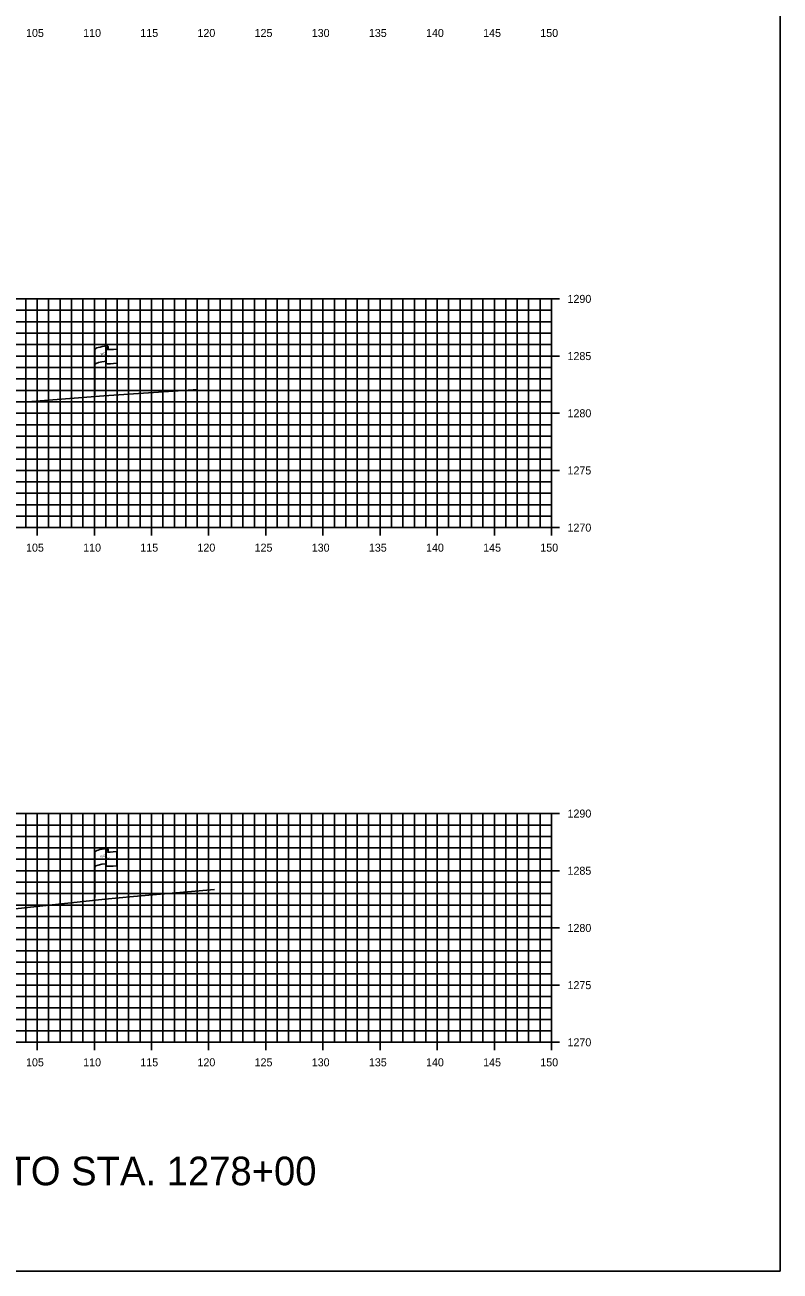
# Model space of a CAD drawing. Extents: x 674939 to 678919, y 750652 to 765176.
# Drawn here: x 678852.5 to 678918.5, y 762656.3 to 762765.2 of the extents above; entities that cross this region are included whole.
import ezdxf

# ---------------------------------------------------------------- set-up
doc = ezdxf.new("R2010")
doc.units = 0
for name, color, linetype in [('R_Axis', 7, 'Continuous'), ('R_Axis Annot', 7, 'Continuous'), ('R_Draft', 7, 'Continuous'), ('R_Exist Surface', 7, 'Continuous'), ('R_Grid', 7, 'Continuous'), ('R_No Plot', 7, 'Continuous'), ('S_EXIST_ROW', 7, 'Continuous')]:
    doc.layers.add(name, color=color, linetype=linetype)

msp = doc.modelspace()

# ---------------------------------------------------------------- linework, layer by layer
at = {"layer": 'R_Axis'}
for p, q in [((678899.23, 762741.29), (678897.83, 762741.29)), ((678898.53, 762721.29), (678898.53, 762741.29)), ((678899.23, 762736.29), (678897.83, 762736.29)), ((678899.23, 762731.29), (678897.83, 762731.29)), ((678899.23, 762726.29), (678897.83, 762726.29)), ((678853.53, 762720.59), (678853.53, 762721.99)), ((678858.53, 762720.59), (678858.53, 762721.99)), ((678863.53, 762720.59), (678863.53, 762721.99)), ((678868.53, 762720.59), (678868.53, 762721.99)), ((678873.53, 762720.59), (678873.53, 762721.99)), ((678878.53, 762720.59), (678878.53, 762721.99)), ((678883.53, 762720.59), (678883.53, 762721.99)), ((678888.53, 762720.59), (678888.53, 762721.99)), ((678893.53, 762720.59), (678893.53, 762721.99)), ((678898.53, 762720.59), (678898.53, 762721.99)), ((678598.53, 762721.29), (678898.53, 762721.29)), ((678899.23, 762721.29), (678897.83, 762721.29)), ((678899.23, 762696.29), (678897.83, 762696.29)), ((678898.53, 762676.29), (678898.53, 762696.29)), ((678899.23, 762691.29), (678897.83, 762691.29)), ((678899.23, 762686.29), (678897.83, 762686.29)), ((678899.23, 762681.29), (678897.83, 762681.29)), ((678853.53, 762675.59), (678853.53, 762676.99)), ((678858.53, 762675.59), (678858.53, 762676.99)), ((678863.53, 762675.59), (678863.53, 762676.99)), ((678868.53, 762675.59), (678868.53, 762676.99)), ((678873.53, 762675.59), (678873.53, 762676.99)), ((678878.53, 762675.59), (678878.53, 762676.99)), ((678883.53, 762675.59), (678883.53, 762676.99)), ((678888.53, 762675.59), (678888.53, 762676.99)), ((678893.53, 762675.59), (678893.53, 762676.99)), ((678898.53, 762675.59), (678898.53, 762676.99)), ((678598.53, 762676.29), (678898.53, 762676.29)), ((678899.23, 762676.29), (678897.83, 762676.29))]:
    msp.add_line(p, q, dxfattribs=at)
at = {"layer": 'R_Exist Surface'}
for points in [[(678851.97, 762732.29), (678852.71, 762732.3), (678853.78, 762732.39), (678859.35, 762732.8), (678867.17, 762733.33), (678867.48, 762733.35)], [(678851.6, 762687.97), (678859.45, 762688.82), (678861.95, 762689.04), (678869.03, 762689.65)]]:
    msp.add_lwpolyline(points, dxfattribs=at)
at = {"layer": 'R_Grid'}
for p, q in [((678598.53, 762741.29), (678898.53, 762741.29)), ((678852.53, 762721.29), (678852.53, 762741.29)), ((678853.53, 762721.29), (678853.53, 762741.29)), ((678854.53, 762721.29), (678854.53, 762741.29)), ((678855.53, 762721.29), (678855.53, 762741.29)), ((678856.53, 762721.29), (678856.53, 762741.29)), ((678857.53, 762721.29), (678857.53, 762741.29)), ((678858.53, 762721.29), (678858.53, 762741.29)), ((678859.53, 762721.29), (678859.53, 762741.29)), ((678860.53, 762721.29), (678860.53, 762741.29)), ((678861.53, 762721.29), (678861.53, 762741.29)), ((678862.53, 762721.29), (678862.53, 762741.29)), ((678863.53, 762721.29), (678863.53, 762741.29)), ((678864.53, 762721.29), (678864.53, 762741.29)), ((678865.53, 762721.29), (678865.53, 762741.29)), ((678866.53, 762721.29), (678866.53, 762741.29)), ((678867.53, 762721.29), (678867.53, 762741.29)), ((678868.53, 762721.29), (678868.53, 762741.29)), ((678869.53, 762721.29), (678869.53, 762741.29)), ((678870.53, 762721.29), (678870.53, 762741.29)), ((678871.53, 762721.29), (678871.53, 762741.29)), ((678872.53, 762721.29), (678872.53, 762741.29)), ((678873.53, 762721.29), (678873.53, 762741.29)), ((678874.53, 762721.29), (678874.53, 762741.29)), ((678875.53, 762721.29), (678875.53, 762741.29)), ((678876.53, 762721.29), (678876.53, 762741.29)), ((678877.53, 762721.29), (678877.53, 762741.29)), ((678878.53, 762721.29), (678878.53, 762741.29)), ((678879.53, 762721.29), (678879.53, 762741.29)), ((678880.53, 762721.29), (678880.53, 762741.29)), ((678881.53, 762721.29), (678881.53, 762741.29)), ((678882.53, 762721.29), (678882.53, 762741.29)), ((678883.53, 762721.29), (678883.53, 762741.29)), ((678884.53, 762721.29), (678884.53, 762741.29)), ((678885.53, 762721.29), (678885.53, 762741.29)), ((678886.53, 762721.29), (678886.53, 762741.29)), ((678887.53, 762721.29), (678887.53, 762741.29)), ((678888.53, 762721.29), (678888.53, 762741.29)), ((678889.53, 762721.29), (678889.53, 762741.29)), ((678890.53, 762721.29), (678890.53, 762741.29)), ((678891.53, 762721.29), (678891.53, 762741.29)), ((678892.53, 762721.29), (678892.53, 762741.29)), ((678893.53, 762721.29), (678893.53, 762741.29)), ((678894.53, 762721.29), (678894.53, 762741.29)), ((678895.53, 762721.29), (678895.53, 762741.29)), ((678896.53, 762721.29), (678896.53, 762741.29)), ((678897.53, 762721.29), (678897.53, 762741.29)), ((678898.53, 762721.29), (678898.53, 762741.29)), ((678598.53, 762740.29), (678898.53, 762740.29)), ((678598.53, 762739.29), (678898.53, 762739.29)), ((678598.53, 762738.29), (678898.53, 762738.29)), ((678598.53, 762737.29), (678898.53, 762737.29)), ((678598.53, 762736.29), (678898.53, 762736.29)), ((678598.53, 762735.29), (678898.53, 762735.29)), ((678598.53, 762734.29), (678898.53, 762734.29)), ((678598.53, 762733.29), (678898.53, 762733.29)), ((678598.53, 762732.29), (678898.53, 762732.29)), ((678598.53, 762731.29), (678898.53, 762731.29)), ((678598.53, 762730.29), (678898.53, 762730.29)), ((678598.53, 762729.29), (678898.53, 762729.29)), ((678598.53, 762728.29), (678898.53, 762728.29)), ((678598.53, 762727.29), (678898.53, 762727.29)), ((678598.53, 762726.29), (678898.53, 762726.29)), ((678598.53, 762725.29), (678898.53, 762725.29)), ((678598.53, 762724.29), (678898.53, 762724.29)), ((678598.53, 762723.29), (678898.53, 762723.29)), ((678598.53, 762722.29), (678898.53, 762722.29)), ((678598.53, 762721.29), (678898.53, 762721.29)), ((678598.53, 762696.29), (678898.53, 762696.29)), ((678598.53, 762695.29), (678898.53, 762695.29)), ((678852.53, 762676.29), (678852.53, 762696.29)), ((678853.53, 762676.29), (678853.53, 762696.29)), ((678854.53, 762676.29), (678854.53, 762696.29)), ((678855.53, 762676.29), (678855.53, 762696.29)), ((678856.53, 762676.29), (678856.53, 762696.29)), ((678857.53, 762676.29), (678857.53, 762696.29)), ((678858.53, 762676.29), (678858.53, 762696.29)), ((678859.53, 762676.29), (678859.53, 762696.29)), ((678860.53, 762676.29), (678860.53, 762696.29)), ((678861.53, 762676.29), (678861.53, 762696.29)), ((678862.53, 762676.29), (678862.53, 762696.29)), ((678863.53, 762676.29), (678863.53, 762696.29)), ((678864.53, 762676.29), (678864.53, 762696.29)), ((678865.53, 762676.29), (678865.53, 762696.29)), ((678866.53, 762676.29), (678866.53, 762696.29)), ((678867.53, 762676.29), (678867.53, 762696.29)), ((678868.53, 762676.29), (678868.53, 762696.29)), ((678869.53, 762676.29), (678869.53, 762696.29)), ((678870.53, 762676.29), (678870.53, 762696.29)), ((678871.53, 762676.29), (678871.53, 762696.29)), ((678872.53, 762676.29), (678872.53, 762696.29)), ((678873.53, 762676.29), (678873.53, 762696.29)), ((678874.53, 762676.29), (678874.53, 762696.29)), ((678875.53, 762676.29), (678875.53, 762696.29)), ((678876.53, 762676.29), (678876.53, 762696.29)), ((678877.53, 762676.29), (678877.53, 762696.29)), ((678878.53, 762676.29), (678878.53, 762696.29)), ((678879.53, 762676.29), (678879.53, 762696.29)), ((678880.53, 762676.29), (678880.53, 762696.29)), ((678881.53, 762676.29), (678881.53, 762696.29)), ((678882.53, 762676.29), (678882.53, 762696.29)), ((678883.53, 762676.29), (678883.53, 762696.29)), ((678884.53, 762676.29), (678884.53, 762696.29)), ((678885.53, 762676.29), (678885.53, 762696.29)), ((678886.53, 762676.29), (678886.53, 762696.29)), ((678887.53, 762676.29), (678887.53, 762696.29)), ((678888.53, 762676.29), (678888.53, 762696.29)), ((678889.53, 762676.29), (678889.53, 762696.29)), ((678890.53, 762676.29), (678890.53, 762696.29)), ((678891.53, 762676.29), (678891.53, 762696.29)), ((678892.53, 762676.29), (678892.53, 762696.29)), ((678893.53, 762676.29), (678893.53, 762696.29)), ((678894.53, 762676.29), (678894.53, 762696.29)), ((678895.53, 762676.29), (678895.53, 762696.29)), ((678896.53, 762676.29), (678896.53, 762696.29)), ((678897.53, 762676.29), (678897.53, 762696.29)), ((678898.53, 762676.29), (678898.53, 762696.29)), ((678598.53, 762694.29), (678898.53, 762694.29)), ((678598.53, 762693.29), (678898.53, 762693.29)), ((678598.53, 762692.29), (678898.53, 762692.29)), ((678598.53, 762691.29), (678898.53, 762691.29)), ((678598.53, 762690.29), (678898.53, 762690.29)), ((678598.53, 762689.29), (678898.53, 762689.29)), ((678598.53, 762688.29), (678898.53, 762688.29)), ((678598.53, 762687.29), (678898.53, 762687.29)), ((678598.53, 762686.29), (678898.53, 762686.29)), ((678598.53, 762685.29), (678898.53, 762685.29)), ((678598.53, 762684.29), (678898.53, 762684.29)), ((678598.53, 762683.29), (678898.53, 762683.29)), ((678598.53, 762682.29), (678898.53, 762682.29)), ((678598.53, 762681.29), (678898.53, 762681.29)), ((678598.53, 762680.29), (678898.53, 762680.29)), ((678598.53, 762679.29), (678898.53, 762679.29)), ((678598.53, 762678.29), (678898.53, 762678.29)), ((678598.53, 762677.29), (678898.53, 762677.29)), ((678598.53, 762676.29), (678898.53, 762676.29))]:
    msp.add_line(p, q, dxfattribs=at)
at = {"layer": 'R_No Plot'}
msp.add_lwpolyline([(678578.53, 762656.29), (678918.53, 762656.29), (678918.53, 762876.29), (678578.53, 762876.29)], close=True, dxfattribs=at)
at = {"layer": 'S_EXIST_ROW'}
for p, q in [((678858.58, 762732.89), (678858.58, 762736.84)), ((678859.57, 762736.94), (678859.57, 762736.93)), ((678859.57, 762736.93), (678859.57, 762735.7)), ((678859.74, 762737.09), (678859.74, 762736.85)), ((678860.51, 762736.9), (678860.51, 762735.66)), ((678859.73, 762693.16), (678859.73, 762692.92)), ((678858.57, 762688.96), (678858.57, 762692.91)), ((678859.56, 762693), (678859.56, 762692.99)), ((678859.56, 762692.99), (678859.56, 762691.76)), ((678860.5, 762692.97), (678860.5, 762691.73))]:
    msp.add_line(p, q, dxfattribs=at)
for centre, radius, start, end in [((678859.65, 762736.94), 0.078, 88.6458, 274.2828), ((678859.66, 762737.09), 0.0783, 263.0712, 93.9564), ((678859.65, 762735.7), 0.0783, 180, 273.9564), ((678859.64, 762693), 0.078, 88.6458, 274.2828), ((678859.65, 762693.16), 0.0783, 263.0712, 93.9564), ((678859.64, 762691.76), 0.0783, 180, 273.9564)]:
    msp.add_arc(centre, radius, start, end, dxfattribs=at)
for centre, major_axis, ratio, start_param, end_param in [((678860.16, 762736.89), (-1.58, -0.04), 0.19887, 5.030368, 6.283185), ((678860.87, 762737), (-1.23, -0.13), 0.052933, 0.159456, 1.268315), ((678860.16, 762735.57), (-1.58, -0.04), 0.19887, 5.083035, 6.194897), ((678860.87, 762735.76), (-1.23, -0.13), 0.052933, 0.159456, 1.268315), ((678860.15, 762692.95), (-1.58, -0.04), 0.19887, 5.030368, 6.283185), ((678860.85, 762693.07), (-1.23, -0.13), 0.052933, 0.159456, 1.268315), ((678860.14, 762691.63), (-1.58, -0.04), 0.19887, 5.083035, 6.194897), ((678860.85, 762691.83), (-1.23, -0.13), 0.052933, 0.159456, 1.268315)]:
    msp.add_ellipse(centre, major_axis=major_axis, ratio=ratio, start_param=start_param, end_param=end_param, dxfattribs=at)

# ---------------------------------------------------------------- texts
at = {"layer": 'R_Axis Annot'}
for s, p in [('105', (678852.55, 762764.19)), ('110', (678857.55, 762764.19)), ('115', (678862.55, 762764.19)), ('120', (678867.55, 762764.19)), ('125', (678872.55, 762764.19)), ('130', (678877.55, 762764.19)), ('135', (678882.55, 762764.19)), ('140', (678887.55, 762764.19)), ('145', (678892.55, 762764.19)), ('150', (678897.55, 762764.19)), ('1290', (678899.93, 762740.94)), ('1285', (678899.93, 762735.94)), ('1280', (678899.93, 762730.94)), ('1275', (678899.93, 762725.94)), ('1270', (678899.93, 762720.94)), ('105', (678852.55, 762719.19)), ('110', (678857.55, 762719.19)), ('115', (678862.55, 762719.19)), ('120', (678867.55, 762719.19)), ('125', (678872.55, 762719.19)), ('130', (678877.55, 762719.19)), ('135', (678882.55, 762719.19)), ('140', (678887.55, 762719.19)), ('145', (678892.55, 762719.19)), ('150', (678897.55, 762719.19)), ('1290', (678899.93, 762695.94)), ('1285', (678899.93, 762690.94)), ('1280', (678899.93, 762685.94)), ('1275', (678899.93, 762680.94)), ('1270', (678899.93, 762675.94)), ('105', (678852.55, 762674.19)), ('110', (678857.55, 762674.19)), ('115', (678862.55, 762674.19)), ('120', (678867.55, 762674.19)), ('125', (678872.55, 762674.19)), ('130', (678877.55, 762674.19)), ('135', (678882.55, 762674.19)), ('140', (678887.55, 762674.19)), ('145', (678892.55, 762674.19)), ('150', (678897.55, 762674.19))]:
    msp.add_text(s, height=0.7, dxfattribs=at).set_placement(p)
at = {"layer": 'R_Draft'}
msp.add_text('STA. 1275+00 TO STA. 1278+00', height=2.5, dxfattribs=at).set_placement((678828.53, 762663.79))
at = {"layer": 'S_EXIST_ROW'}
for s, height, rotation, p in [('DWB 11-9-07', 0.01, 90, (678859.74, 762736.86)), ('R ', 0.2, 9.9884, (678859.1, 762736.35)), (' O', 0.2, 9.9884, (678859.24, 762736.39)), ('W', 0.2, 351.1788, (678859.57, 762736.22)), ('DWB 11-9-07', 0.01, 5.0717, (678860.41, 762735.66)), ('DWB 11-9-07', 0.01, 90, (678858.57, 762732.9)), ('R ', 0.2, 9.9884, (678859.08, 762692.41)), (' O', 0.2, 9.9884, (678859.23, 762692.46)), ('W', 0.2, 351.1788, (678859.56, 762692.29)), ('DWB 11-9-07', 0.01, 90, (678859.73, 762692.92)), ('DWB 11-9-07', 0.01, 5.0717, (678860.39, 762691.72)), ('DWB 11-9-07', 0.01, 90, (678858.56, 762688.96))]:
    msp.add_text(s, height=height, rotation=rotation, dxfattribs=at).set_placement(p)

doc.saveas('drawing.dxf')
